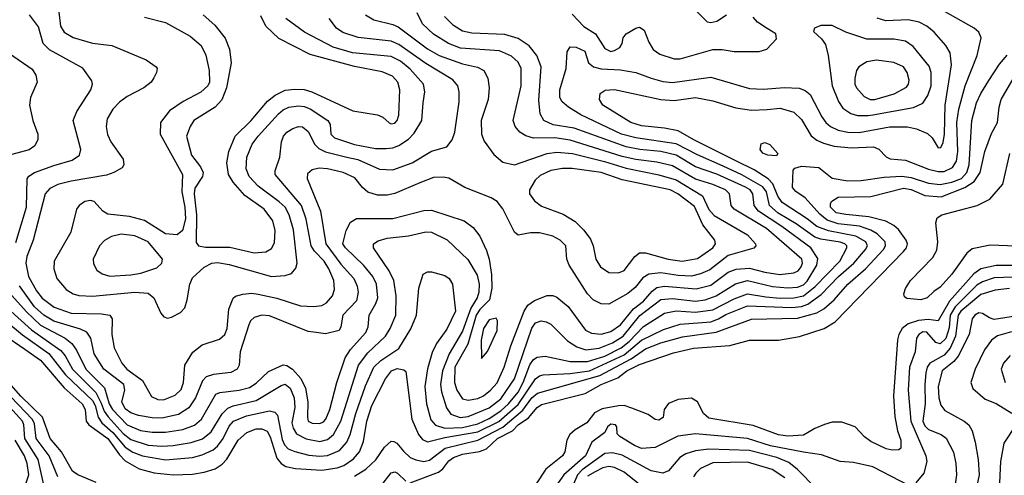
# Model space of a CAD drawing. Extents: x 997028 to 1115134, y 536408 to 618974.
# Tile 387 of 473: x 1053458 to 1058568, y 607803 to 610169. Entities that reach past the tile are written whole.
import ezdxf

# ---------------------------------------------------------------- set-up
doc = ezdxf.new("R2010")
doc.units = 0

msp = doc.modelspace()

# ---------------------------------------------------------------- linework, layer by layer
at = {"layer": '0CON10XD'}
for points in [[(1053653, 610283), (1053670, 610135), (1053688.1, 610105), (1053735, 610076.9), (1053835, 610047.5), (1053935.4, 610035.4), (1054115, 609960.8), (1054166.2, 609925), (1054171.2, 609915), (1054168, 609895), (1054153.1, 609866.9)], [(1053485, 608457.7), (1053565, 608401.3), (1053687.8, 608257.8), (1053782, 608175), (1053797.3, 608145), (1053802.6, 608085), (1053816.2, 608065), (1053915, 607993.7), (1053975, 607910.4), (1054005, 607878.9), (1054077.1, 607837.1), (1054155, 607816.9), (1054255, 607805.2), (1054355, 607809.5), (1054415, 607818.8), (1054473.1, 607836.9), (1054509, 607861), (1054532.1, 607887.9), (1054592, 607985), (1054636.7, 608025), (1054685, 608044.7), (1054715, 608045.4), (1054741.8, 608031.8), (1054757.2, 608002.8), (1054793, 607893), (1054814.1, 607864.1), (1054838.4, 607848.4), (1054889.1, 607839.1), (1055025, 607829.3), (1055105, 607841.3), (1055140, 607855), (1055190.5, 607889.5), (1055220.8, 607925), (1055241.8, 607978.2), (1055258.8, 608085), (1055285.2, 608165), (1055355.9, 608305), (1055387.3, 608345), (1055417.2, 608357.2), (1055451.4, 608351.4), (1055462.5, 608342.5), (1055493.2, 608095), (1055526.7, 608015), (1055549, 607989), (1055575, 607977.8), (1055665, 607999.2), (1055835, 608029.9), (1055945, 608082.9), (1056045, 608170.7), (1056135, 608304), (1056155, 608319.2), (1056175, 608324.7), (1056315, 608331.2), (1056415, 608345.6), (1056595, 608429), (1056685, 608504.6), (1056799.5, 608560.5), (1056885, 608588.8), (1057045, 608600.3), (1057084.7, 608615.3), (1057121.8, 608638.2), (1057235, 608682.4), (1057465, 608675.4), (1057515, 608680.4), (1057547.8, 608692.2), (1057618, 608742), (1057707.6, 608835), (1057787.4, 608905), (1057847.5, 608975), (1057858.1, 608995), (1057848.4, 609015), (1057797.7, 609045), (1057655, 609072), (1057595, 609094.8), (1057544.9, 609134.9), (1057415, 609219.3), (1057392.5, 609252.5), (1057365.9, 609315.9), (1057342.5, 609342.4), (1057269.7, 609389.7), (1057175, 609435.8), (1056956.2, 609545), (1056875, 609591.7), (1056805, 609605.9), (1056685, 609617), (1056629.5, 609635), (1056484.4, 609725), (1056466.7, 609755), (1056470.8, 609785), (1056496.6, 609803.4), (1056545, 609807.1), (1056785, 609754.1), (1056855, 609749.7), (1056965, 609765.7), (1057055, 609748.4), (1057175, 609710.7), (1057255, 609700), (1057337.1, 609702.9), (1057405, 609709.6), (1057475, 609688.8), (1057515, 609651.5), (1057565.7, 609565.7), (1057593.9, 609543.9), (1057628.5, 609528.5), (1057685, 609512.3), (1057773.3, 609503.3), (1057888.4, 609508.4), (1057916, 609496), (1057955, 609457.7), (1057975, 609447.2), (1058055, 609438.8), (1058175, 609393.1), (1058225, 609380.8), (1058255, 609381.5), (1058298, 609402), (1058319.3, 609435), (1058325.9, 609485), (1058321.9, 609635), (1058332.2, 609705), (1058364.8, 609825), (1058427.4, 609982.6), (1058448.1, 610075), (1058435.7, 610105), (1058411.9, 610125), (1058165, 610264.2)], [(1053391, 608601), (1053472.5, 608532.5), (1053608.3, 608435), (1053695, 608325.2), (1053835, 608191.7), (1053849.3, 608165), (1053864.9, 608104.9), (1053884.2, 608075), (1053941.9, 608025), (1054005, 607949.4), (1054045, 607924.2), (1054094.8, 607905.2), (1054215, 607883.4), (1054355, 607896), (1054405, 607909.1), (1054461.2, 607935), (1054485, 607954.2), (1054513.1, 607995), (1054545, 608058.4), (1054567.3, 608085), (1054635, 608112.9), (1054755, 608137.7), (1054781.2, 608131.2), (1054795.2, 608115.2), (1054819.4, 607989.4), (1054832, 607962), (1054851.2, 607941.2), (1054886.1, 607926.1), (1054958.6, 607908.6), (1055015, 607902), (1055055, 607906.8), (1055117.8, 607932.2), (1055155.2, 607975), (1055173, 608015), (1055201.5, 608125), (1055252.8, 608267.2), (1055295, 608365.3), (1055331.3, 608398.7), (1055425, 608462), (1055486.9, 608563.1), (1055516.9, 608635), (1055528.5, 608775), (1055552.4, 608847.6), (1055575, 608860), (1055595, 608860), (1055665, 608841.4), (1055687.5, 608825), (1055704.3, 608795), (1055719.2, 608655), (1055675, 608562.2), (1055621.5, 608488.5), (1055598.9, 608441.1), (1055573.4, 608356.6), (1055560.2, 608265), (1055568.6, 608175), (1055591.9, 608091.9), (1055615, 608064.4), (1055665, 608048.3), (1055755, 608052), (1055835, 608070.3), (1055895, 608098.7), (1055955, 608138.9), (1055995.1, 608175), (1056044.1, 608235), (1056071.1, 608285), (1056105, 608376.5), (1056125, 608404.7), (1056143.8, 608416.2), (1056185, 608421.2), (1056315, 608394.1), (1056405, 608394), (1056495, 608422.5), (1056579.6, 608465), (1056621.5, 608498.5), (1056695, 608576.3), (1056805, 608644.8), (1056865, 608657.1), (1056965, 608649.7), (1057055, 608662.7), (1057165, 608719.5), (1057235, 608746.2), (1057329.3, 608729.3), (1057405, 608723.8), (1057476, 608724), (1057525, 608735.7), (1057586.3, 608783.7), (1057713.9, 608915), (1057750.9, 608985), (1057750, 608995), (1057739.2, 609005), (1057715, 609014.5), (1057615, 609029.7), (1057585, 609040.1), (1057488.3, 609108.3), (1057394.6, 609164.6), (1057349.6, 609205), (1057334.3, 609275), (1057315, 609301.3), (1057205, 609362.9), (1057108.1, 609408.1), (1056975, 609467.2), (1056865, 609524.6), (1056655, 609555.2), (1056580.9, 609575), (1056370.5, 609675), (1056305.6, 609715), (1056272.7, 609742.7), (1056261.8, 609765), (1056261.8, 609805), (1056293.1, 609915), (1056298.6, 610001.4), (1056315, 610028.1), (1056345, 610026.5), (1056390, 610005), (1056410, 609945), (1056436, 609925), (1056475, 609914.3), (1056575, 609908.3), (1056655, 609895.2), (1056735.4, 609864.6), (1056795, 609847.2), (1056845, 609842.8), (1057045, 609870.3), (1057245, 609812.5), (1057318.1, 609808.1), (1057425, 609817.6), (1057503.1, 609813.1), (1057535, 609800.8), (1057560, 609780), (1057620, 609665), (1057642, 609635), (1057665.4, 609615), (1057705, 609596.2), (1057755, 609585.2), (1057815, 609583.9), (1057972.3, 609612.3), (1058065, 609613.2), (1058112.4, 609602.4), (1058168.9, 609578.9), (1058193.5, 609555), (1058225, 609502.9), (1058238.6, 609505), (1058250.6, 609530.6), (1058257.9, 609575), (1058261.6, 609725), (1058294.2, 609934.2), (1058286.5, 609996.5), (1058264.5, 610035), (1058204.5, 610105), (1058165.6, 610135.6), (1058126.1, 610156.1), (1058068.7, 610168.7), (1057952.4, 610162.4), (1057907, 610177)], [(1053395, 608671.9), (1053518.4, 608558.4), (1053671.5, 608451.5), (1053693.6, 608423.6), (1053731.1, 608355), (1053853.1, 608233.1), (1053881.4, 608178.6), (1053896.7, 608136.7), (1053916.5, 608106.5), (1053995, 608021.2), (1054035, 607989.5), (1054125, 607960.6), (1054195, 607954.1), (1054255, 607958), (1054347, 607973), (1054406.5, 607993.5), (1054450.7, 608029.3), (1054507.8, 608122.2), (1054538.3, 608151.7), (1054566, 608164), (1054685, 608192.1), (1054815, 608269.3), (1054835, 608275.7), (1054861.9, 608255), (1054882.5, 608205), (1054885.7, 608155), (1054870, 608075), (1054877.3, 608047.3), (1054895, 608018.7), (1054945, 607992), (1055015, 607979), (1055055, 607989.6), (1055086.5, 608015), (1055124.1, 608085), (1055216, 608375), (1055265, 608439.7), (1055356.9, 608525), (1055381.1, 608565), (1055409.5, 608635), (1055411.9, 608735), (1055399.2, 608815), (1055375, 608865.5), (1055294.6, 608985), (1055294.4, 609005), (1055318.7, 609021.3), (1055365, 609034.7), (1055475, 609046.4), (1055565, 609067.5), (1055595, 609065.9), (1055676.1, 609026.1), (1055783.7, 608923.7), (1055831.7, 608841.7), (1055841.7, 608795), (1055840.4, 608755), (1055832.4, 608725), (1055798.5, 608671.5), (1055755, 608552.2), (1055686.5, 608433.5), (1055652.5, 608345), (1055641.6, 608275), (1055646.3, 608236.3), (1055673.3, 608153.3), (1055695, 608120), (1055743.7, 608103.7), (1055785, 608109.3), (1055895, 608154.5), (1055955, 608200.2), (1056025, 608304.6), (1056115, 608567.5), (1056135, 608594.5), (1056164.6, 608605.4), (1056190.9, 608600.9), (1056215, 608588.5), (1056301.3, 608501.3), (1056349.7, 608469.7), (1056395.6, 608455.6), (1056465, 608464.3), (1056535, 608491.4), (1056590.4, 608525), (1056676.9, 608633.1), (1056785, 608715.5), (1056845, 608722), (1056965, 608707.9), (1057015.1, 608714.9), (1057072, 608735), (1057173, 608797), (1057235, 608815.5), (1057365, 608784.2), (1057445, 608777.5), (1057495, 608780.7), (1057525, 608793), (1057545, 608811.7), (1057595.2, 608895), (1057599.5, 608929.5), (1057563.8, 608983.8), (1057413.4, 609095), (1057291.3, 609175), (1057269.6, 609205), (1057262.5, 609265), (1057248, 609285), (1057225, 609299.7), (1057075, 609366.9), (1056965, 609405.8), (1056865, 609466), (1056785, 609484.3), (1056675.5, 609494.5), (1056605, 609508.6), (1056335.1, 609605.1), (1056226.6, 609623.4), (1056177.1, 609645), (1056159.2, 609679.3), (1056151.2, 609751.2), (1056164.1, 609925), (1056142.3, 609982.3), (1056102.5, 610032.5), (1056045, 610071.6), (1055975, 610091.4), (1055805, 610099.7), (1055755, 610109.2), (1055709.1, 610139.1), (1055661.8, 610185)], [(1053417.2, 608737.2), (1053492.6, 608652.6), (1053565, 608582.4), (1053693.3, 608515), (1053727.9, 608487.9), (1053753.2, 608453.2), (1053800.6, 608355), (1053898.3, 608258.3), (1053922.3, 608175), (1053940, 608145), (1054015, 608066.2), (1054085, 608036.6), (1054145, 608027), (1054215, 608027), (1054305, 608041.5), (1054365, 608063.5), (1054402.1, 608095), (1054475.9, 608224.1), (1054496.1, 608233.9), (1054596.2, 608245), (1054650.6, 608259.4), (1054685, 608281.8), (1054748.3, 608341.7), (1054825, 608376.1), (1054845, 608373.4), (1054874.2, 608354.2), (1054916.1, 608306.1), (1054940.5, 608255), (1054952.4, 608185), (1054950.7, 608105), (1054955.5, 608085), (1054975, 608073.2), (1055015, 608071.6), (1055035, 608080.7), (1055047.3, 608095), (1055067.6, 608145), (1055104.2, 608285), (1055147.5, 608412.5), (1055173.9, 608456.1), (1055254.7, 608545), (1055265.9, 608575), (1055270.9, 608635), (1055306.3, 608695), (1055316.7, 608725), (1055309, 608795), (1055291.2, 608835), (1055243.2, 608893.2), (1055147.8, 608985), (1055134.1, 609005), (1055151.3, 609075), (1055175, 609118.5), (1055205, 609137.5), (1055395, 609136.3), (1055555, 609177.8), (1055595, 609179.3), (1055764.7, 609124.7), (1055810.5, 609090.5), (1055845, 609045.7), (1055880.5, 608970.5), (1055894.8, 608925), (1055906.5, 608846.5), (1055908.7, 608775), (1055895.9, 608715), (1055845, 608663.5), (1055826.7, 608635), (1055783, 608485), (1055716.2, 608365), (1055714.8, 608285), (1055725.7, 608245.7), (1055755, 608199.7), (1055785, 608193.7), (1055835, 608202.9), (1055865, 608216.8), (1055900.6, 608245), (1055935, 608283.8), (1055972.6, 608365), (1056006.4, 608475), (1056075.1, 608654.9), (1056095, 608686.6), (1056129.5, 608710.5), (1056195, 608736.5), (1056225, 608736.5), (1056245, 608727.5), (1056305, 608679.1), (1056395, 608556.8), (1056425, 608541.9), (1056475, 608535.7), (1056525, 608550.6), (1056575, 608585.2), (1056642.5, 608667.5), (1056695, 608706.8), (1056739.8, 608760.2), (1056765, 608777.8), (1056805, 608785.2), (1056968.6, 608771.4), (1057045, 608791), (1057135, 608858.3), (1057175.8, 608874.2), (1057245, 608878.4), (1057325, 608857.2), (1057403.4, 608846.6), (1057475, 608854.2), (1057497.5, 608865), (1057514, 608885), (1057520.2, 608905), (1057516.7, 608925), (1057332.7, 609085), (1057165.4, 609185), (1057150, 609205), (1057142.3, 609265), (1057121.5, 609285), (1057055, 609313.5), (1056965, 609341.4), (1056845, 609410.5), (1056765, 609429), (1056655, 609442.7), (1056585, 609459), (1056315, 609543.5), (1056235, 609555.2), (1056124.3, 609554.3), (1056085.3, 609565.3), (1056054.2, 609584.2), (1056029.1, 609615), (1056018.8, 609645), (1056060.2, 609825), (1056060.5, 609915), (1056045, 609948.8), (1056010.3, 609980.3), (1055947.1, 610007.1), (1055745, 610021.5), (1055682.7, 610045), (1055605, 610094.2), (1055548.2, 610148.2), (1055520.5, 610205)], [(1053438.5, 609011.5), (1053493, 609195), (1053496.9, 609343.1), (1053505, 609356.9), (1053534.2, 609375), (1053635, 609412.6), (1053730.3, 609439.7), (1053768.1, 609465), (1053775.5, 609495), (1053734.5, 609645), (1053755, 609692), (1053827.5, 609805), (1053835.6, 609835), (1053832.2, 609852.2), (1053785, 609916.5), (1053612, 610012), (1053578.8, 610045), (1053555, 610131.4), (1053508.5, 610195)], [(1055252.2, 610195), (1055295, 610167.8), (1055395, 610144.7), (1055422.7, 610132.7), (1055575, 610017), (1055635, 609982.5), (1055755, 609940), (1055833.1, 609923.1), (1055866, 609905), (1055887.1, 609865), (1055894.4, 609815), (1055888.2, 609755), (1055852.3, 609645), (1055854.6, 609575), (1055867.7, 609537.7), (1055918.2, 609468.2), (1055965, 609428.5), (1056025, 609414.6), (1056195.8, 609474.2), (1056245, 609481.7), (1056326.1, 609473.9), (1056493.1, 609433.1), (1056605, 609398.3), (1056775, 609363.2), (1056865, 609337.7), (1057000.9, 609255), (1057035, 609184.1), (1057062.6, 609152.6), (1057235, 609051.5), (1057275.6, 609005), (1057278.6, 608995), (1057267.7, 608982.3), (1057135, 608944.8), (1057039, 608871), (1056991.4, 608848.6), (1056945, 608837.4), (1056875, 608841), (1056785, 608854.5), (1056723.1, 608846.9), (1056691.1, 608828.9), (1056652.1, 608777.9), (1056613.4, 608746.6), (1056515, 608692.5), (1056475, 608694.5), (1056434.3, 608715), (1056403.8, 608745), (1056309.6, 608895), (1056297.7, 608925), (1056292.1, 608995), (1056262.5, 609025), (1056225, 609045.3), (1056155, 609062.9), (1056108, 609062), (1056045, 609050), (1056026.4, 609066.4), (1055965, 609187.1), (1055935, 609225.6), (1055905, 609244.4), (1055768.3, 609298.3), (1055685, 609345.4), (1055655, 609351.2), (1055605, 609350), (1055535, 609321.3), (1055405, 609266.2), (1055365, 609257.7), (1055315, 609257.7), (1055263.7, 609273.7), (1055237, 609297), (1055197.1, 609347.1), (1055135.8, 609375), (1055055, 609394.7), (1055012.6, 609397.4), (1054975, 609388.8), (1054951.2, 609368.8), (1054950.4, 609345), (1055018.8, 609175), (1055046.4, 609005), (1055125, 608899.4), (1055191.2, 608825), (1055209.2, 608785), (1055213.7, 608755), (1055205, 608710), (1055135.4, 608635), (1055124.4, 608575), (1055115, 608556), (1055045, 608537.1), (1054995.7, 608544.3), (1054955, 608549.5), (1054755, 608631.6), (1054715, 608634.6), (1054675, 608623.5), (1054655.6, 608605), (1054647.7, 608585), (1054602.1, 608445), (1054597.3, 608375), (1054585.6, 608355), (1054553.3, 608336.7), (1054464, 608326), (1054425.2, 608314.7), (1054406.1, 608293.9), (1054370.7, 608205), (1054335, 608153.5), (1054281.4, 608118.6), (1054195, 608100.8), (1054145, 608101.6), (1054075, 608113.6), (1054035, 608128), (1054005, 608148.8), (1053987.7, 608185), (1054003.5, 608245), (1053999.1, 608275), (1053893.7, 608355), (1053844.8, 608434.8), (1053827.1, 608515), (1053806, 608546), (1053772.8, 608562.8), (1053634.3, 608604.3), (1053583.3, 608635), (1053535, 608678.7), (1053457.3, 608787.3)], [(1054153.1, 609866.9), (1054140, 609845), (1054102, 609815), (1054015, 609770), (1053975, 609741.1), (1053941.1, 609705), (1053911.2, 609655), (1053906.2, 609615), (1053912.9, 609572.9), (1053930.5, 609535), (1053994, 609445), (1053998.8, 609415), (1053989.5, 609400.5), (1053946.7, 609375), (1053907.8, 609362.2), (1053725, 609331), (1053655, 609312.6), (1053615, 609293.2), (1053590.4, 609265), (1053528.2, 609025), (1053495, 608939.2), (1053490, 608905), (1053504.3, 608835), (1053545, 608760.7), (1053575, 608722.6), (1053636.2, 608676.2), (1053725, 608645.6), (1053882.2, 608642.2), (1053925, 608634.3), (1053937.8, 608615), (1053936.3, 608533.7), (1053948.5, 608465), (1053988.7, 608385), (1054014.6, 608355), (1054095.3, 608295), (1054141.8, 608211.8), (1054175, 608196.8), (1054204.7, 608194.7), (1054265, 608220), (1054295, 608249.5), (1054308.1, 608285), (1054315.2, 608375), (1054356.5, 608443.5), (1054405, 608480), (1054495, 608509.5), (1054522.2, 608535), (1054533.7, 608565), (1054543.2, 608666.8), (1054565, 608722.5), (1054577.4, 608732.6), (1054616, 608744), (1054661.8, 608748.2), (1054695, 608744.1), (1054792.8, 608722.8), (1054915, 608684.1), (1054985, 608679.3), (1055025, 608684.7), (1055050.7, 608699.3), (1055080.7, 608735), (1055091.2, 608768.8), (1055088.6, 608815), (1055062, 608875), (1055038, 608915), (1054987.9, 608967.9), (1054970.8, 608995), (1054943.9, 609133.9), (1054919.6, 609205), (1054784.5, 609365), (1054782.9, 609385), (1054808.7, 609455), (1054816.1, 609535), (1054826.9, 609565), (1054845, 609585.4), (1054875.8, 609604.2), (1054905, 609614.6), (1054925, 609612.5), (1054955, 609587.7), (1054990.2, 609520.2), (1055009.5, 609499.5), (1055045, 609482.3), (1055154.8, 609455.2), (1055212.3, 609442.3), (1055325, 609393.5), (1055395, 609389.4), (1055494.4, 609425), (1055595, 609485.5), (1055675, 609508.6), (1055702.2, 609545), (1055715.3, 609584.7), (1055737.9, 609742.1), (1055738.9, 609795), (1055732.3, 609825), (1055706.3, 609856.3), (1055565, 609941), (1055425, 610040.8), (1055385, 610057.2), (1055215, 610076.8), (1055135, 610102), (1055101.1, 610125), (1055064.4, 610175)], [(1054234.7, 609695.3), (1054188.9, 609635), (1054186.5, 609575), (1054303.1, 609365), (1054300, 609275), (1054315.4, 609195), (1054318.1, 609135), (1054303, 609075), (1054275, 609052.4), (1054215, 609057.8), (1054105, 609125.8), (1054027.9, 609147.9), (1053915, 609158.4), (1053888.5, 609175), (1053845, 609225.5), (1053825, 609230.4), (1053796.2, 609225), (1053767.1, 609205), (1053751.9, 609185), (1053723.6, 609065), (1053636.4, 608915), (1053634.6, 608874.6), (1053651.1, 608825), (1053698.3, 608768.3), (1053735, 608746.2), (1053765, 608737.5), (1053835, 608733.1), (1054055, 608754.8), (1054125, 608748.4), (1054154.7, 608724.7), (1054190.6, 608645), (1054205, 608626.2), (1054225, 608620), (1054245, 608624), (1054291.7, 608648.3), (1054315, 608673.3), (1054327.8, 608715), (1054340, 608795), (1054355, 608828.6), (1054415.8, 608884.2), (1054455, 608904.7), (1054485, 608908.9), (1054545, 608897.8), (1054764.6, 608835.4), (1054835, 608840), (1054868.3, 608851.7), (1054891.4, 608878.6), (1054897.9, 608905), (1054878.2, 609078.2), (1054856.8, 609155), (1054835, 609194.7), (1054805, 609223.3), (1054695, 609304.7), (1054647.9, 609355), (1054633.8, 609395), (1054635.8, 609455), (1054665, 609523.3), (1054694.7, 609565), (1054800.7, 609679.3), (1054825, 609700.8), (1054854.4, 609715.6), (1054905, 609721.9), (1054935, 609718.6), (1054965, 609705.7), (1055056.7, 609645), (1055069.5, 609625), (1055072.5, 609575), (1055091.9, 609555), (1055195, 609521.7), (1055305, 609500.9), (1055359.9, 609500.1), (1055395, 609504.2), (1055425, 609516.5), (1055475, 609548.2), (1055505, 609580), (1055544.7, 609645), (1055551.9, 609738.1), (1055560, 609795), (1055552.8, 609835), (1055485, 609912.9), (1055434.4, 609954.4), (1055385, 609977.6), (1055185, 609996.6), (1055085, 610026.1), (1054936.5, 610105), (1054839.1, 610175)], [(1054105, 610182.9), (1054213.9, 610153.9), (1054342.7, 610082.7), (1054399.6, 610035), (1054423.9, 609985), (1054440.7, 609905), (1054443.2, 609845), (1054434.6, 609825), (1054397.7, 609792.3), (1054306.3, 609743.7), (1054234.7, 609695.3)], [(1054409.5, 610195), (1054471, 610141), (1054523.8, 610073.8), (1054545.8, 610015.8), (1054555.3, 609945), (1054531.2, 609815), (1054506.5, 609753.5), (1054472.7, 609715), (1054361.8, 609645), (1054342.1, 609615), (1054324, 609565), (1054348.6, 609465), (1054396.8, 609405), (1054409.3, 609375), (1054406, 609355), (1054367.6, 609295), (1054362.5, 609265), (1054374.8, 609155), (1054372.9, 609012.9), (1054385, 608994.6), (1054421.7, 608988.3), (1054547.8, 608987.8), (1054675, 608958.1)], [(1054675, 608958.1), (1054735, 608963.8), (1054765, 608980.5), (1054779.5, 609010.5), (1054783.6, 609075), (1054770.8, 609125), (1054727.3, 609185), (1054625.8, 609255.8), (1054565.8, 609325.8), (1054540.7, 609365), (1054533.3, 609425), (1054542.7, 609485), (1054576.3, 609563.7), (1054659.1, 609645), (1054743.8, 609746.2), (1054783.4, 609776.6), (1054835, 609802.2), (1054885, 609808.9), (1054935, 609806.1), (1054974.1, 609794.1), (1055186.9, 609695), (1055315.2, 609675.2), (1055342.7, 609662.8), (1055375, 609632.7), (1055385, 609628.2), (1055405, 609631.2), (1055417.1, 609645), (1055425, 609672.5), (1055431.3, 609805), (1055420, 609845), (1055392.5, 609875), (1055338.3, 609898.3), (1055195, 609926.7), (1054965, 609988.3), (1054802.1, 610072.1), (1054736, 610136), (1054708.7, 610188.7)], [(1056325, 610197.8), (1056385, 610133.1), (1056446.2, 610095), (1056495, 610019.5), (1056525, 610004), (1056545, 610008.2), (1056572.5, 610025), (1056584.3, 610045), (1056590, 610075), (1056605.8, 610095), (1056655, 610124.6), (1056675, 610129.6), (1056699.2, 610115), (1056722.5, 610052.5), (1056745, 610014.4), (1056779.1, 609989.1), (1056855, 609965.5), (1056885.6, 609965.6), (1057055, 610014.6), (1057103.7, 610013.7), (1057165, 610003.1), (1057295.8, 610004.2), (1057335, 610016.7), (1057385, 610070), (1057382.5, 610095), (1057336.7, 610123.3), (1057286.2, 610156.2), (1057265, 610182)], [(1056968, 610215), (1057025, 610158.1), (1057045, 610154.5), (1057075, 610162.1), (1057126.4, 610195)], [(1057805, 609671.4), (1057862, 609672), (1057885, 609674.1), (1058096.7, 609713.2), (1058145.3, 609734.7), (1058171.6, 609775), (1058187.4, 609825), (1058187.6, 609895), (1058178.4, 609928.4), (1058095, 610029.2), (1058055, 610057.1), (1057995, 610067.9), (1057855, 610067.6), (1057744.5, 610104.5), (1057675, 610138), (1057615, 610138.8), (1057582.5, 610125), (1057577, 610107), (1057619.7, 610069.7), (1057639.7, 610039.7), (1057653.8, 609983.8), (1057674.2, 609825), (1057707.3, 609745), (1057730.2, 609710.2), (1057771.1, 609681.1), (1057805, 609671.4)], [(1053405, 609993.1), (1053522.4, 609912.4), (1053540.9, 609880.9), (1053548.5, 609845), (1053514.2, 609765), (1053508.6, 609725), (1053525.2, 609645.2), (1053551.6, 609575), (1053552.4, 609547.6), (1053535.6, 609514.4), (1053507.1, 609492.9), (1053372.6, 609457.4)], [(1055195, 607798.4), (1055255, 607835.8), (1055306.9, 607883.1), (1055350.6, 607949.4), (1055385, 607980), (1055399.6, 607979.6), (1055415, 607970), (1055449.3, 607929.3), (1055485, 607895.4), (1055513, 607883), (1055555, 607874.5), (1055585, 607882.1), (1055665.1, 607944.9), (1055835, 607985.4), (1055965, 608053.6), (1056068.3, 608141.7), (1056115, 608204.8), (1056145, 608229.7), (1056467.8, 608322.2), (1056631.5, 608408.5), (1056705, 608459.3), (1056785, 608490.5), (1056897.1, 608522.9), (1057072.7, 608547.3), (1057255, 608614.8), (1057495, 608619.4), (1057595, 608646.4), (1057631.7, 608668.3), (1057685, 608714.7), (1057756.2, 608795), (1057847.1, 608875), (1057940.7, 608975), (1057951.6, 608995), (1057949.8, 609015), (1057907.6, 609057.6), (1057875, 609076.3), (1057816.5, 609096.5), (1057705, 609108.7), (1057648.2, 609128.2), (1057609.5, 609159.5), (1057534.8, 609244.7), (1057485, 609276.9), (1057468.1, 609298.1), (1057472.3, 609387.7), (1057481.4, 609398.6), (1057515, 609408.1), (1057605, 609402.3), (1057675, 609345.3), (1057755, 609332.9), (1057825, 609334.4), (1057945, 609351.9), (1058035, 609357.3), (1058085, 609349.8), (1058175, 609320.5), (1058235, 609313), (1058295, 609325.4), (1058345.3, 609344.7), (1058373.5, 609375), (1058384.9, 609415), (1058398.4, 609645), (1058423.5, 609736.5), (1058445, 609785.5), (1058487.1, 609852.9), (1058542.4, 609937.6), (1058582.5, 609985)], [(1055485, 607764.4), (1055630.6, 607819.4), (1055653.9, 607836.1), (1055685, 607879.2), (1055708.9, 607895), (1055755, 607913.6), (1055843.9, 607926.1), (1055879.6, 607940.4), (1055937.7, 607995), (1056016.1, 608033.9), (1056045, 608066.2), (1056098.4, 608101.6), (1056142.9, 608155), (1056165, 608171), (1056392.1, 608227.9), (1056476.2, 608275), (1056561.2, 608308.8), (1056609.2, 608345), (1056675, 608379.2), (1056850.9, 608439.1), (1056955, 608462.6), (1057142.6, 608477.4), (1057245, 608505.3), (1057395.4, 608505.4), (1057505, 608523.5), (1057633.6, 608566.4), (1057690.4, 608599.6), (1058044, 608965), (1058059.6, 608985), (1058066.1, 609005), (1058058.5, 609025), (1058019, 609079), (1057995, 609099.7), (1057952.6, 609122.6), (1057865, 609145.9), (1057745, 609157.2), (1057695, 609165.6), (1057666.1, 609195), (1057665.6, 609214.4), (1057672.5, 609227.5), (1057705, 609247.6), (1057875, 609250.5), (1058045, 609293.4), (1058085, 609287.3), (1058155.7, 609255.7), (1058240.8, 609249.2), (1058362.8, 609297.2), (1058411.2, 609328.8), (1058442.6, 609375), (1058467.3, 609485), (1058501.7, 609578.3), (1058532.2, 609635), (1058540.7, 609715), (1058552.2, 609755), (1058649.2, 609925)], [(1057895, 609754.7), (1057996.3, 609783.7), (1058060.6, 609819.4), (1058070.8, 609835), (1058073.8, 609855), (1058063.6, 609895), (1058044.4, 609925), (1057995, 609947.2), (1057905, 609958.7), (1057855, 609950), (1057811.9, 609925), (1057800, 609905), (1057792, 609865), (1057792.8, 609835), (1057800.7, 609815), (1057839.9, 609769.9), (1057872, 609755), (1057895, 609754.7)], [(1057385, 609462.5), (1057340, 609465), (1057315, 609476.2), (1057301.2, 609495), (1057306.7, 609525), (1057325, 609531.2), (1057350.5, 609520.5), (1057392.5, 609475), (1057385, 609462.5)], [(1058135, 608714.5), (1058061.2, 608721.2), (1058049.3, 608729.3), (1058046.2, 608745), (1058055, 608772.5), (1058080.8, 608815), (1058196.2, 608933.8), (1058217.8, 608972.2), (1058222.7, 609015), (1058212.9, 609115), (1058220, 609140), (1058243.7, 609156.3), (1058426.4, 609203.6), (1058492.6, 609237.4), (1058559.2, 609315), (1058595.6, 609475)], [(1056565, 608853.8), (1056595, 608867.3), (1056649.8, 608940.2), (1056675, 608958.8), (1056705, 608958.6), (1056824, 608925), (1056895, 608915.2), (1056975, 608929.5), (1057055.2, 608984.8), (1057069.2, 609005), (1057064.6, 609025), (1057003.4, 609103.4), (1056959.7, 609199.7), (1056873.1, 609265), (1056834.4, 609285), (1056585, 609338.3), (1056475, 609376.2), (1056325, 609396.6), (1056275, 609397.1), (1056213.6, 609386.4), (1056159.2, 609360.7), (1056133.3, 609335), (1056103.1, 609285), (1056104.4, 609265), (1056128.9, 609228.9), (1056165, 609200.5), (1056279.1, 609159.1), (1056340.3, 609120.3), (1056386.2, 609076.2), (1056419.7, 609029.7), (1056434.1, 608995), (1056448.5, 608925), (1056471.8, 608885), (1056515, 608856.4), (1056565, 608853.8)], [(1053925, 608836.7), (1054035, 608844.7), (1054086.5, 608853.5), (1054169.2, 608880.7), (1054195.5, 608905), (1054198.2, 608925), (1054192.5, 608935), (1054125, 609014.7), (1054055, 609046.2), (1053985, 609054.7), (1053935, 609044), (1053897.3, 609022.7), (1053872.1, 608995), (1053839.1, 608925), (1053841.2, 608901.2), (1053858.8, 608868.8), (1053885, 608848.8), (1053925, 608836.7)], [(1058675, 608990.8), (1058495, 608997.8), (1058401.1, 608978.9), (1058373, 608957), (1058295, 608848), (1058235, 608779.4), (1058201.5, 608758.5), (1058168, 608725), (1058135, 608714.5)], [(1058635, 608893.2), (1058525, 608892.8), (1058445, 608875.2), (1058409.8, 608850.2), (1058283, 608707), (1058225, 608605.6), (1058172.9, 608612.9), (1058122.5, 608607.5), (1058069.5, 608590.5), (1058036.8, 608565), (1058019.8, 608535), (1058013.6, 608506.4), (1057992.3, 608215), (1057999.2, 608109.2), (1058013.3, 608035), (1058030, 607985), (1058030, 607945), (1058020, 607935), (1057985.5, 607934.5), (1057955, 607941.2), (1057875, 607979.6), (1057842.3, 608002.3), (1057794, 608055), (1057725, 608078.5), (1057675, 608078.5), (1057635, 608067.5), (1057585, 608047.1), (1057525, 608012), (1057445, 608006), (1057395, 608014.2), (1057265, 608061.3), (1057035, 608100.4), (1057006.4, 608125), (1056975, 608185.5), (1056945, 608203.1), (1056875, 608197.3), (1056825, 608175.7), (1056802, 608145), (1056797, 608103), (1056775, 608089.2), (1056755, 608092.9), (1056718.9, 608118.9), (1056635, 608152.2), (1056595.3, 608165.3), (1056565, 608163.6), (1056481.5, 608148.5), (1056441.7, 608128.3), (1056401.1, 608075), (1056340, 608040), (1056313.5, 608015), (1056296.5, 607985), (1056287.3, 607925), (1056275.5, 607905), (1056187.9, 607835), (1056135, 607753.5)], [(1058611.8, 608831.8), (1058515, 608828), (1058455, 608808.1), (1058425, 608790.6), (1058311.9, 608678.1), (1058286.4, 608635), (1058281.8, 608568.2), (1058265, 608513), (1058235, 608485.2), (1058212.6, 608492.6), (1058165, 608546.5), (1058145, 608548.3), (1058124.6, 608535), (1058111.8, 608515), (1058104.2, 608445), (1058075.6, 608365), (1058068.5, 608245), (1058082.5, 608085), (1058160.3, 607905), (1058166.2, 607875), (1058150.6, 607815), (1058108, 607765)], [(1053655.7, 607795), (1053610.3, 607905), (1053543.6, 607995), (1053535, 608071.4), (1053523.7, 608093.7), (1053375, 608248.4), (1053285, 608322.2), (1053215, 608445.9), (1053193.4, 608473.4), (1053156.9, 608496.9), (1053106.3, 608516.3), (1052960, 608545), (1052925, 608557.1), (1052895, 608583.5), (1052812.9, 608682.9), (1052777.5, 608707.5), (1052709.9, 608739.9)], [(1058595, 608773.4), (1058519.4, 608765), (1058445, 608742.1), (1058381.9, 608688.1), (1058342.2, 608655), (1058327.7, 608635), (1058313.6, 608525), (1058286.9, 608463.1), (1058255, 608427.8), (1058180.6, 608385), (1058168, 608365), (1058160.8, 608335), (1058154.8, 608274.8), (1058157.1, 608175), (1058144.8, 608085), (1058155, 608060), (1058175, 608040.6), (1058239.4, 608015), (1058265.6, 607995.6), (1058304.2, 607924.2), (1058315.9, 607865), (1058319.3, 607805), (1058310.4, 607745)], [(1058625, 608630), (1058515, 608612.4), (1058490.5, 608620.5), (1058455, 608643.9), (1058435, 608646.4), (1058414.6, 608635), (1058400.4, 608615), (1058385.3, 608535), (1058327.8, 608422.2), (1058305.1, 608394.9), (1058244.7, 608345), (1058224.1, 608265), (1058227.6, 608205), (1058237.5, 608167.5), (1058259.2, 608139.2), (1058360, 608085), (1058384.4, 608065), (1058401.5, 608035), (1058416.8, 607975), (1058432.5, 607885), (1058437.5, 607805), (1058407.1, 607665)], [(1055855, 608410), (1055885, 608446.7), (1055935.5, 608555), (1055938, 608605), (1055930, 608620), (1055895, 608610.8), (1055865, 608565.8), (1055852.2, 608505), (1055855, 608410)], [(1053367.8, 608537.8), (1053485, 608457.7)], [(1058605, 608549.1), (1058533.2, 608526.8), (1058501.1, 608505), (1058465.3, 608455), (1058416.9, 608355), (1058393.1, 608285), (1058403.8, 608253.8), (1058469.1, 608199.1), (1058525, 608175.3), (1058606.6, 608126.6)], [(1058597.5, 608425), (1058563.9, 608385), (1058551.1, 608355), (1058571.8, 608285)], [(1053855, 607766.6), (1053759.6, 607805), (1053732.4, 607825), (1053675.2, 607925), (1053615.6, 607995), (1053576.9, 608105), (1053464.2, 608215), (1053389.1, 608299.1)], [(1053585, 607744.4), (1053553.3, 607885), (1053484.9, 607995), (1053479.6, 608065), (1053472.4, 608085), (1053373.7, 608193.7)], [(1058075, 607748.6), (1057885, 607848.1), (1057785, 607869.3), (1057715.4, 607875.4), (1057619.1, 607909.1), (1057525, 607922.8), (1057355, 607957), (1057235, 607993.6), (1056965, 608018.4), (1056873.3, 608006.7), (1056755, 607947.1), (1056685, 607943.3), (1056647.8, 607957.8), (1056572, 608005), (1056558.3, 608018.3), (1056556.2, 608055), (1056550, 608065), (1056525, 608068.6), (1056508, 608055), (1056493.8, 608025), (1056426.4, 607975), (1056393.9, 607905), (1056282.3, 607805), (1056211.6, 607705)], [(1058625, 608061.5), (1058565, 607970), (1058547.5, 607875), (1058532.5, 607545), (1058541.9, 607515), (1058578.8, 607481.2)], [(1053477.4, 607725), (1053504.5, 607805), (1053497.3, 607865), (1053483, 607905), (1053433.8, 607985)], [(1057591.8, 607735), (1057493.9, 607833.9), (1057449.1, 607869.1), (1057386.5, 607895), (1057245, 607932.2), (1057035, 607939), (1056965, 607930.5), (1056914.8, 607915.2), (1056884.5, 607895), (1056825, 607826.9), (1056795, 607813.8), (1056735, 607826.9), (1056585, 607908.7), (1056535, 607920.7), (1056495, 607917), (1056377.7, 607832.3), (1056353, 607805), (1056317.6, 607725)], [(1057429.4, 607789.4), (1057363.5, 607833.5), (1057235, 607872.2), (1057055, 607868), (1056991.3, 607838.7), (1056966.6, 607815), (1056955.3, 607795)], [(1055332.5, 607747.5), (1055385, 607815.4), (1055405, 607821.2), (1055417.8, 607815), (1055462.4, 607772.4)], [(1056675, 607756.1), (1056595, 607819.6), (1056545, 607844), (1056515, 607849), (1056485, 607842.1), (1056445, 607821.8), (1056405, 607798.3)]]:
    msp.add_lwpolyline(points, dxfattribs=at)

doc.saveas('drawing.dxf')
